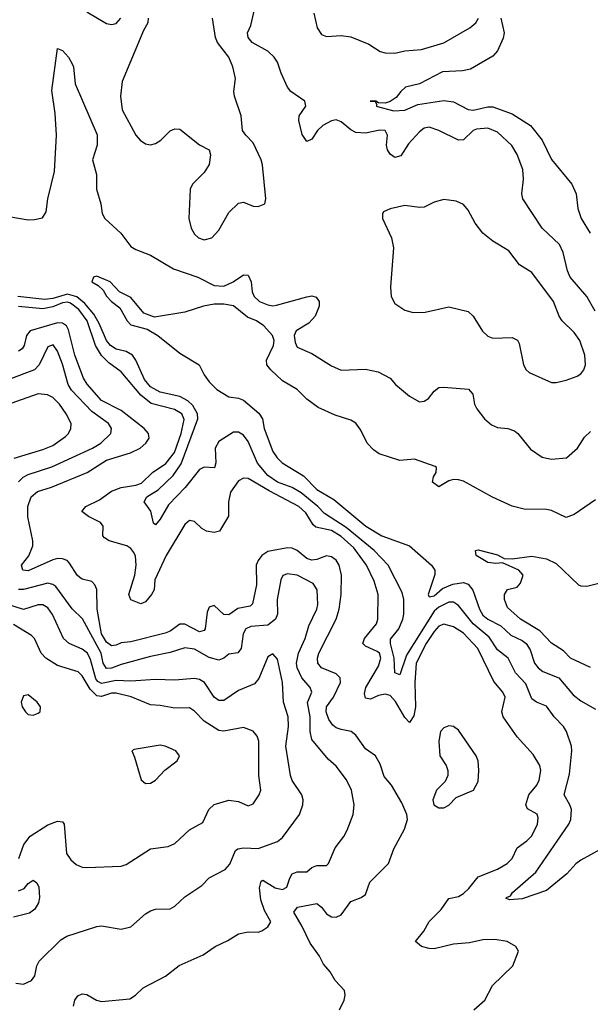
# Model space of a CAD drawing. Header units: inches. Extents: x 1603819 to 1745079, y 385938 to 533966.
# Tile 415 of 561: x 1717615 to 1719949, y 455033 to 459063. Entities that reach past the tile are written whole.
import ezdxf

# ---------------------------------------------------------------- set-up
doc = ezdxf.new("R2010")
doc.units = ezdxf.units.IN
doc.header["$MEASUREMENT"] = 0
doc.layers.add('B7415', color=7, linetype='Continuous')

msp = doc.modelspace()

# ---------------------------------------------------------------- linework, layer by layer
at = {"layer": 'B7415', "color": 5}
for points, elevation in [([(1717890, 459095.2), (1717970, 459047.7), (1717990, 459044), (1718010, 459047.3), (1718029.2, 459070)], 280), ([(1719969.8, 457870), (1719935.6, 457930), (1719866.6, 458010), (1719855.4, 458035.4), (1719838.7, 458110), (1719823.3, 458143.3), (1719752.4, 458210), (1719673.5, 458330), (1719669.8, 458350), (1719676.5, 458410), (1719673.3, 458450), (1719650, 458511.3), (1719628.6, 458548.6), (1719570, 458602.5), (1719530, 458618.7), (1719484.2, 458615.8), (1719470, 458609.7), (1719430, 458571.3), (1719410.3, 458569.7), (1719329.6, 458610), (1719290, 458623.2), (1719270, 458618.6), (1719250, 458603.7), (1719205, 458555), (1719173.5, 458506.5), (1719150, 458498.6), (1719130, 458512.3), (1719119.1, 458530), (1719116.1, 458550), (1719120.2, 458590), (1719110, 458609.7), (1719088.5, 458611.5), (1719030, 458598.9), (1718990, 458602.2), (1718970, 458612.3), (1718930, 458645.7), (1718910, 458652.8), (1718890, 458649.1), (1718855.2, 458630), (1718833.4, 458610), (1718810, 458574.7), (1718790, 458564.2), (1718770, 458594), (1718756.8, 458650), (1718758.3, 458670), (1718785.1, 458710), (1718781.6, 458730), (1718724.7, 458770), (1718710, 458787.6), (1718684.1, 458844.1), (1718669.2, 458889.2), (1718656.1, 458910), (1718630, 458934.5), (1718566, 458970), (1718549.8, 458990), (1718547.4, 459010), (1718560.7, 459039.3), (1718576.4, 459110)], 260), ([(1718818.5, 459090), (1718831.6, 459030), (1718850, 459002.7), (1718870, 458994.7), (1718930, 458998.3), (1718970, 458993.6), (1719043.6, 458963.6), (1719090, 458933.4), (1719110, 458927.2), (1719150, 458926.5), (1719190, 458936.5), (1719258.2, 458941.8), (1719350, 458969), (1719456.9, 459030), (1719481, 459050), (1719491.6, 459070)], 260), ([(1718141, 459070), (1718138.8, 459050), (1718120.9, 459019.1), (1718033.6, 458810), (1718027.8, 458750), (1718034.1, 458694.1), (1718090, 458590.6), (1718108, 458570), (1718130, 458554.9), (1718150, 458550.4), (1718170, 458557), (1718191.8, 458570), (1718230, 458608), (1718250, 458617.1), (1718270, 458615.5), (1718350, 458550.6), (1718390.4, 458530.4), (1718395.5, 458510), (1718390.4, 458470), (1718370, 458438), (1718321.6, 458390), (1718312.2, 458370), (1718306.7, 458250), (1718316.5, 458210), (1718330, 458186), (1718346, 458170), (1718370, 458161.7), (1718400.9, 458170), (1718430, 458201.3), (1718470, 458273.7), (1718510, 458312), (1718530, 458316.5), (1718570, 458299.5), (1718590, 458298), (1718617.6, 458310), (1718621.3, 458330), (1718608.6, 458468.6), (1718602.9, 458490), (1718570, 458559.7), (1718539.3, 458590), (1718526, 458610), (1718521.5, 458670), (1718493.1, 458750), (1718490.8, 458770), (1718498.2, 458821.9), (1718487.4, 458870), (1718470.4, 458910), (1718424, 458970), (1718415.4, 458990), (1718403.8, 459070)], 280), ([(1719582.8, 459070), (1719596.9, 459010), (1719592.4, 458987.6), (1719570, 458935.8), (1719550, 458914.3), (1719458.6, 458861.4), (1719426.6, 458853.4), (1719345.1, 458850), (1719250, 458801), (1719193.4, 458786.6), (1719174.3, 458770), (1719155.5, 458744.4), (1719130, 458728.5), (1719110, 458721.3), (1719082.8, 458722.8), (1719072, 458730), (1719049, 458730), (1719069.2, 458729.2), (1719075.3, 458715.3), (1719072.7, 458710), (1719146, 458690), (1719190, 458693.6), (1719243.9, 458716.1), (1719350, 458731.9), (1719390, 458726.6), (1719450, 458696.3), (1719470, 458692.7), (1719530, 458706.6), (1719550, 458706.6), (1719630, 458677.6), (1719704.1, 458630), (1719752.8, 458570), (1719790, 458490.7), (1719874, 458390), (1719892.1, 458350), (1719898.4, 458290), (1719911.9, 458250), (1719949.4, 458190)], 240), ([(1717570, 458257.1), (1717650, 458244.6), (1717675.2, 458244.8), (1717707.6, 458252.4), (1717722.7, 458277.3), (1717729.7, 458330), (1717757.8, 458442.2), (1717764.7, 458590), (1717759.6, 458679.6), (1717746.8, 458773.2), (1717770, 458944.7), (1717790, 458937.1), (1717814.3, 458910), (1717830, 458882.8), (1717834.9, 458870), (1717841.3, 458801.3), (1717931.9, 458591.9), (1717931.4, 458550), (1717912, 458490), (1717929, 458430), (1717928.6, 458370), (1717946.9, 458310), (1717952.5, 458270), (1717963, 458250), (1718029.1, 458189.1), (1718070, 458135.2), (1718090, 458122.4), (1718150, 458099), (1718244.1, 458044.1), (1718343.1, 458010), (1718410, 457975.2), (1718450, 457972.9), (1718488.3, 457990), (1718530, 458019.6), (1718550, 458017), (1718562.2, 457990), (1718566.2, 457950), (1718573.8, 457930), (1718596.5, 457910), (1718630, 457895.7), (1718650, 457891.9), (1718665.3, 457894.7), (1718790, 457929.2), (1718810, 457932.4), (1718827.9, 457927.9), (1718839.6, 457910), (1718839.7, 457890), (1718823.2, 457850), (1718798.3, 457821.7), (1718746.5, 457790), (1718738.4, 457770), (1718742, 457742), (1718750, 457723.1), (1718810, 457696.9), (1718890, 457646), (1718930, 457629.1), (1719030, 457633.1), (1719082, 457622), (1719130, 457595.5), (1719152.7, 457570), (1719210, 457521.6), (1719250, 457499.3), (1719270, 457502), (1719287.6, 457512.4), (1719310, 457542.8), (1719330, 457557.1), (1719350, 457559.5), (1719451.5, 457551.5), (1719468.4, 457530), (1719476, 457490), (1719485.7, 457470), (1719516.5, 457430), (1719544.7, 457404.7), (1719570, 457394.6), (1719611.3, 457390), (1719639.7, 457379.7), (1719652.2, 457370), (1719704.8, 457304.8), (1719752.9, 457272.9), (1719790, 457264.2), (1719851.6, 457270), (1719896.9, 457310), (1719925.7, 457354.3), (1719950, 457378)], 260), ([(1719970, 457098.6), (1719882.7, 457037.3), (1719850, 457026.3), (1719790, 457054), (1719770, 457058.3), (1719679.3, 457059.3), (1719630, 457072.6), (1719548.6, 457108.6), (1719430, 457173.7), (1719410, 457180.4), (1719390, 457181.6), (1719370, 457176.3), (1719330, 457150.6), (1719303.1, 457170), (1719307.7, 457192.3), (1719319.1, 457210), (1719320.5, 457230), (1719314.4, 457234.4), (1719230, 457264.7), (1719170, 457258.9), (1719086, 457286), (1719062.1, 457302.1), (1719036.6, 457330), (1719010, 457383.6), (1718990, 457412.1), (1718970, 457424.6), (1718904.9, 457444.9), (1718836.3, 457476.3), (1718790, 457510.2), (1718750, 457550.2), (1718690, 457584.8), (1718641.6, 457630), (1718626.4, 457650), (1718624.1, 457670), (1718653.8, 457730), (1718655.6, 457750), (1718649.1, 457770), (1718614.2, 457810), (1718584.2, 457830), (1718546.3, 457846.3), (1718490, 457892.4), (1718450, 457899), (1718410, 457898.2), (1718366.9, 457890), (1718290, 457866.7), (1718166.2, 457846.2), (1718122.4, 457862.4), (1718070, 457925.5), (1718022.8, 457950), (1717984.9, 457990), (1717930, 458013.4), (1717917.2, 458010), (1717909.6, 457990), (1717935.4, 457975.4), (1717956.2, 457956.2), (1717970, 457931.8), (1717989.8, 457910), (1718023.9, 457883.9), (1718054.5, 457830), (1718070, 457814.5), (1718136.3, 457796.3), (1718180.5, 457770), (1718270, 457698), (1718349.3, 457650), (1718369.7, 457609.7), (1718390, 457581.2), (1718421.2, 457550), (1718470, 457519.3), (1718510, 457514.5), (1718530, 457506), (1718592.7, 457452.7), (1718608, 457430), (1718615.2, 457390), (1718650, 457296.2), (1718667.7, 457270), (1718688.4, 457250), (1718775.8, 457195.8), (1718830, 457140.9), (1718899.6, 457099.6), (1719031.2, 456990), (1719095.9, 456950), (1719209.4, 456909.4), (1719300.3, 456830), (1719313.4, 456810), (1719312.6, 456792.6), (1719285.4, 456710), (1719290, 456700.5), (1719310, 456704.5), (1719345.2, 456734.8), (1719386.7, 456753.3), (1719430, 456759.2), (1719450, 456752.8), (1719468.7, 456728.7), (1719495.5, 456650), (1719510, 456625.2), (1719530, 456609), (1719582.8, 456582.8), (1719623.6, 456543.6), (1719670, 456522.8), (1719687.5, 456510), (1719703.7, 456483.7), (1719720.6, 456430), (1719736.1, 456410), (1719755.8, 456395.8), (1719821, 456370), (1719879.7, 456299.7), (1719910, 456275.4), (1719970, 456241)], 240), ([(1719990, 455666.2), (1719910, 455623.6), (1719890, 455607.9), (1719853.2, 455566.8), (1719770, 455498.2), (1719670, 455464.3), (1719620.5, 455460.5), (1719605.6, 455465.6), (1719606, 455470), (1719622.5, 455477.5), (1719631.1, 455490), (1719726.7, 455573.3), (1719861.9, 455770), (1719869.3, 455790), (1719872, 455830), (1719866, 455850), (1719842.5, 455890), (1719864.7, 455975.3), (1719873.9, 456070), (1719871.9, 456090), (1719852.4, 456150), (1719839.3, 456170), (1719801.8, 456210), (1719770, 456254), (1719729.2, 456269.2), (1719710, 456283.1), (1719685.1, 456345.1), (1719643.8, 456390), (1719612.7, 456450), (1719570, 456484.5), (1719535.9, 456535.9), (1719470.3, 456590), (1719410, 456665.6), (1719390, 456678.6), (1719370, 456678.4), (1719330, 456659.2), (1719310, 456642.6), (1719197.7, 456462.3), (1719170, 456382), (1719150, 456389.5), (1719146.6, 456450), (1719131.3, 456510), (1719132.4, 456527.6), (1719166.3, 456570), (1719182.8, 456610), (1719186.6, 456630), (1719185.8, 456690), (1719179.1, 456719.1), (1719122.2, 456830), (1719065.6, 456890), (1718950, 456985.3), (1718862, 457042), (1718834.9, 457070), (1718766, 457126), (1718730, 457147.8), (1718670, 457169.9), (1718630, 457197.7), (1718588, 457248), (1718550, 457337), (1718530, 457362), (1718510, 457375.1), (1718490, 457375.6), (1718430, 457336.5), (1718414.8, 457310), (1718417.7, 457250), (1718411.6, 457228.4), (1718370, 457232.3), (1718350, 457221.9), (1718292.2, 457147.8), (1718223, 457077), (1718190, 457019.1), (1718170, 456995.1), (1718161.8, 457001.8), (1718150.9, 457050.9), (1718123.5, 457090), (1718135.3, 457110), (1718181.4, 457138.6), (1718243, 457197), (1718275.2, 457244.8), (1718343.1, 457430), (1718342.1, 457450), (1718323.4, 457483.4), (1718302.7, 457502.7), (1718270, 457521.3), (1718190, 457539.2), (1718150, 457560.6), (1718125.8, 457590), (1718089.9, 457670), (1718075.8, 457690), (1718050, 457704.8), (1718010, 457714.7), (1717986.5, 457730), (1717969.4, 457750), (1717940.1, 457820.1), (1717918.2, 457858.2), (1717881.7, 457901.7), (1717848.8, 457928.8), (1717810, 457939.5), (1717750, 457921.6), (1717717.6, 457917.6), (1717606.6, 457930)], 260), ([(1719473, 455010), (1719518, 455050), (1719549.8, 455110.2), (1719631.8, 455190), (1719656, 455250), (1719644, 455270), (1719609.6, 455289.6), (1719558.6, 455298.6), (1719510, 455296.8), (1719455.7, 455284.3), (1719390, 455278.5), (1719310, 455260.4), (1719290, 455261), (1719258.7, 455270), (1719234, 455290), (1719268.1, 455331.9), (1719290, 455371.6), (1719339.1, 455420.9), (1719370, 455466.3), (1719410, 455474.2), (1719430, 455486.3), (1719452.6, 455507.4), (1719490, 455555.3), (1719570, 455586.3), (1719608.7, 455610), (1719629, 455630), (1719650, 455673.6), (1719690, 455701.5), (1719710, 455723.2), (1719733.9, 455770), (1719736.2, 455796.2), (1719731.8, 455811.8), (1719692.8, 455832.8), (1719685.6, 455850), (1719698.1, 455890), (1719730.5, 455930), (1719740.2, 455950), (1719747.2, 455990), (1719743.2, 456010), (1719715.7, 456055.7), (1719650, 456127.2), (1719592.2, 456210), (1719587, 456230), (1719600.8, 456290), (1719592, 456310), (1719554.5, 456354.5), (1719488.6, 456490), (1719430, 456552.5), (1719390, 456577.5), (1719350, 456588.4), (1719330, 456580.4), (1719310, 456559.1), (1719277.4, 456510), (1719236.6, 456430), (1719231.8, 456348.2), (1719234, 456250), (1719226.7, 456213.3), (1719210, 456186), (1719190, 456206.3), (1719152.9, 456272.9), (1719130, 456297.6), (1719110, 456303), (1719082.4, 456297.6), (1719050, 456282), (1719030, 456285.9), (1719025.7, 456305.7), (1719031.5, 456330), (1719082.9, 456417.1), (1719091.8, 456450), (1719086.2, 456470), (1719077.8, 456477.8), (1719030, 456498.4), (1719018.1, 456510), (1719025.3, 456530), (1719074.1, 456590), (1719079.4, 456610), (1719081.7, 456710), (1719065.6, 456765.6), (1719033.6, 456830), (1718982, 456902), (1718930, 456948.5), (1718890, 456971.9), (1718825.7, 456985.7), (1718815.2, 456995.2), (1718785.1, 457045.1), (1718756.9, 457070), (1718634.9, 457134.9), (1718550, 457185.9), (1718530, 457187.1), (1718510, 457175.2), (1718477.2, 457130), (1718469.2, 457090), (1718469.5, 457030.5), (1718431.7, 456970), (1718410, 456964.9), (1718378.4, 456970), (1718360.3, 456980.3), (1718330, 457009.8), (1718310, 457014), (1718290, 456996.8), (1718214.3, 456870), (1718168.1, 456770), (1718164.7, 456730), (1718153.6, 456710), (1718130, 456679.9), (1718110, 456672.6), (1718069.2, 456689.2), (1718060.8, 456710), (1718085.3, 456790), (1718090.6, 456830), (1718088, 456868), (1718082.2, 456882.2), (1718070, 456898.7), (1718053.1, 456910), (1717980.5, 456930), (1717961.8, 456941.8), (1717954.2, 456950), (1717956.5, 456990), (1717945.4, 457005.4), (1717896.8, 457030), (1717868.8, 457050), (1717884.8, 457070), (1717941.9, 457098.1), (1717990, 457133.3), (1718030, 457148.5), (1718090, 457157.4), (1718113.6, 457166.4), (1718157.8, 457210), (1718212.9, 457247.1), (1718248.1, 457291.9), (1718275.4, 457370), (1718287.3, 457427.3), (1718277.7, 457450), (1718248.1, 457468.1), (1718152.7, 457492.7), (1718110, 457526.2), (1718030, 457621.3), (1717978.9, 457659), (1717950, 457689), (1717925, 457730), (1717891.4, 457830), (1717857.2, 457877.2), (1717822.7, 457902.7), (1717810, 457906.7), (1717790, 457904.5), (1717750, 457888.1), (1717710, 457880.1), (1717609.8, 457889.8)], 280), ([(1718923.8, 455010), (1718942.2, 455050), (1718946.6, 455070), (1718943.9, 455090), (1718905.1, 455130), (1718885.4, 455165.4), (1718857.9, 455197.9), (1718841.7, 455230), (1718803.1, 455283.1), (1718771, 455351), (1718736.5, 455410), (1718751.3, 455430), (1718830, 455445.3), (1718850, 455430.2), (1718870, 455403.5), (1718890, 455391.3), (1718910, 455389.1), (1718930, 455399.3), (1718970, 455454), (1719012, 455470), (1719030, 455483.1), (1719046.9, 455533.1), (1719124.1, 455610), (1719146, 455670), (1719188.8, 455750), (1719201, 455790), (1719199.1, 455810), (1719178.3, 455858.3), (1719135.4, 455930), (1719105.6, 455965.6), (1719090, 456016.2), (1719071, 456050), (1719030, 456078.9), (1718990, 456134.4), (1718970.9, 456150), (1718930, 456157.7), (1718910, 456164.6), (1718895.6, 456175.6), (1718879.4, 456199.4), (1718868.3, 456230), (1718869.9, 456250), (1718899.2, 456290), (1718926.9, 456350), (1718926, 456370), (1718910, 456386), (1718850, 456410.5), (1718834.5, 456430), (1718832.6, 456450), (1718838.5, 456470), (1718909.9, 456610), (1718922.3, 456650), (1718929.5, 456710), (1718931.4, 456790), (1718922.4, 456830), (1718910, 456850.7), (1718890, 456864.8), (1718870, 456868.3), (1718830, 456853.7), (1718810, 456851.3), (1718790, 456857.8), (1718750, 456890.4), (1718730, 456899.9), (1718710, 456900.9), (1718630, 456885.9), (1718605.4, 456870), (1718590.1, 456850), (1718581.9, 456830), (1718583.8, 456750), (1718567.7, 456672.3), (1718557.7, 456662.3), (1718507.4, 456652.6), (1718470, 456627.6), (1718450, 456628.2), (1718410, 456665.8), (1718390, 456658.7), (1718381.7, 456638.3), (1718373.1, 456570), (1718370, 456563.1), (1718360.3, 456559.7), (1718350, 456558), (1718290, 456589.5), (1718270, 456588.5), (1718230, 456560.6), (1718210, 456552.4), (1718070, 456516.6), (1718030, 456513), (1718010, 456502.5), (1717990, 456500.2), (1717970, 456515.3), (1717949.3, 456550), (1717931.4, 456650), (1717930.6, 456730.6), (1717922.3, 456750), (1717910, 456763.7), (1717870, 456773.6), (1717860.2, 456780.2), (1717849.6, 456789.6), (1717818.9, 456838.9), (1717809.1, 456849.1), (1717790, 456857), (1717770, 456858.1), (1717750, 456852.7), (1717650, 456807), (1717627.5, 456810), (1717621.6, 456830), (1717651.8, 456868.2), (1717669, 456910), (1717668.8, 456930), (1717647.9, 457027.9), (1717647.7, 457070), (1717661.3, 457110), (1717688.2, 457131.8), (1717745.5, 457150), (1717890.7, 457210), (1717970, 457260.1), (1718068.4, 457290), (1718107.2, 457310), (1718131.1, 457330), (1718143.9, 457350), (1718141.9, 457370), (1718123.4, 457390), (1718030, 457463.6), (1717950, 457504.3), (1717890.8, 457570.8), (1717875.4, 457595.4), (1717839.8, 457690), (1717814.4, 457794.4), (1717805.9, 457810), (1717790, 457821.5), (1717770, 457822.3), (1717657.6, 457790), (1717642.1, 457770), (1717632.8, 457730), (1717624.4, 457715.6), (1717610, 457705.8)], 320), ([(1717610, 457172.2), (1717629.6, 457190.4), (1717650, 457201.1), (1717746.3, 457233.7), (1717912.9, 457310), (1717946.3, 457330), (1717987.9, 457370), (1717990.7, 457390), (1717977.7, 457410), (1717910, 457459), (1717826.4, 457546.4), (1717813.2, 457570), (1717790, 457653.7), (1717770, 457706), (1717752.2, 457732.2), (1717730, 457724.7), (1717694.3, 457650), (1717675.6, 457630), (1717570, 457591.1)], 340), ([(1717591.8, 457268.2), (1717710, 457303.7), (1717750, 457320.6), (1717802.5, 457357.5), (1717815, 457370), (1717824.3, 457390), (1717824.7, 457410), (1717805.3, 457450), (1717776.9, 457490), (1717750, 457517.1), (1717728.3, 457528.3), (1717690, 457532.2), (1717511.2, 457468.8)], 360), ([(1719950, 456412.1), (1719868.4, 456450), (1719840.3, 456480.3), (1719790, 456511.1), (1719742.3, 456562.3), (1719663.1, 456610), (1719610, 456657), (1719598.4, 456690), (1719598, 456710), (1719610, 456730.8), (1719650, 456741), (1719663.2, 456756.8), (1719674.5, 456790), (1719657, 456810), (1719590, 456840.7), (1719563.1, 456836.9), (1719530, 456841), (1719482, 456870), (1719479.3, 456890), (1719490, 456893.8), (1719570, 456873.4), (1719597.6, 456857.6), (1719630, 456856.9), (1719710, 456866.9), (1719770, 456856.6), (1719810, 456836.8), (1719901.5, 456750), (1719910, 456745.5), (1719935.6, 456744.4), (1720000, 456761.2)], 220), ([(1717834.6, 455025.4), (1717839.9, 455050), (1717852.3, 455067.7), (1717870, 455075.7), (1717890, 455073.1), (1717929.3, 455049.3), (1717950, 455044.7), (1718064.8, 455055.2), (1718088.4, 455070), (1718119.3, 455100.7), (1718211.2, 455148.8), (1718267.6, 455192.4), (1718365, 455235), (1718414.5, 455270), (1718466.3, 455293.7), (1718510, 455322), (1718550, 455330.3), (1718590, 455328.7), (1718605.9, 455334.1), (1718629.7, 455350.3), (1718641.6, 455370), (1718617, 455417), (1718601.1, 455461.1), (1718595.7, 455510), (1718603.3, 455536.7), (1718610, 455541.6), (1718660.2, 455510), (1718690, 455502.5), (1718707.5, 455512.5), (1718719.5, 455550), (1718730, 455567.2), (1718750, 455574.7), (1718790, 455575.9), (1718810, 455593.4), (1718830, 455600.9), (1718870, 455601.7), (1718877.7, 455610), (1718906.1, 455673.9), (1718940.6, 455719.4), (1718954.2, 455745.8), (1718979.3, 455810), (1718983.2, 455850), (1718972.8, 455910), (1718951.6, 455951.6), (1718910, 456007.9), (1718876.2, 456036.2), (1718810, 456116.3), (1718803.1, 456150), (1718803.5, 456210), (1718792.3, 456267.7), (1718809.8, 456310), (1718802.9, 456330), (1718768.5, 456370), (1718749.6, 456410), (1718747.8, 456430), (1718755.6, 456470), (1718782.4, 456530), (1718798.3, 456581.7), (1718829.9, 456650), (1718834.4, 456670), (1718832.3, 456730), (1718815.8, 456755.8), (1718749.5, 456790), (1718710, 456795.4), (1718691.7, 456788.3), (1718682.5, 456770), (1718668.6, 456690), (1718669.6, 456630), (1718661, 456610), (1718630, 456585.3), (1718560.6, 456579.4), (1718539.8, 456570), (1718528.8, 456550), (1718520.9, 456490), (1718507.7, 456472.3), (1718470, 456466.8), (1718450, 456449.8), (1718430, 456441.2), (1718390, 456453), (1718330, 456486.7), (1718290, 456492.2), (1718230, 456472.4), (1718150, 456456.1), (1718030, 456424), (1717990, 456409), (1717970, 456407.7), (1717956.2, 456430), (1717947.9, 456470), (1717871.2, 456611.2), (1717830, 456651.4), (1717762.9, 456742.9), (1717750, 456751.9), (1717730, 456756.6), (1717630.4, 456730.4), (1717610, 456730.7)], 340), ([(1717599.4, 455119.4), (1717630, 455116.1), (1717663.1, 455130), (1717676.4, 455150), (1717685.1, 455190), (1717694.7, 455210), (1717783.5, 455296.5), (1717807.5, 455312.5), (1717930, 455351.7), (1717950, 455354), (1718030, 455340.8), (1718069.8, 455350.2), (1718130, 455403.1), (1718150, 455415.3), (1718170, 455422.6), (1718230, 455424), (1718250, 455434.3), (1718290, 455472.6), (1718360.2, 455519.8), (1718390, 455550.2), (1718455.8, 455584.2), (1718474, 455606), (1718497.4, 455662.6), (1718507.8, 455670), (1718530, 455673.9), (1718590, 455670.2), (1718670, 455699.7), (1718690, 455715.2), (1718759.3, 455810), (1718772.9, 455850), (1718774, 455870), (1718769, 455890), (1718730, 455949.7), (1718723.4, 455970), (1718703.9, 456090), (1718714.9, 456170), (1718712.8, 456210), (1718694.3, 456270), (1718690.4, 456349.6), (1718670, 456446), (1718650, 456467.8), (1718630, 456454.7), (1718593.4, 456366.6), (1718575.4, 456344.6), (1718510, 456317.8), (1718450, 456277.1), (1718430, 456277.1), (1718410, 456289.8), (1718370.3, 456350.3), (1718350, 456362), (1718330, 456366.5), (1718250, 456360.2), (1718170, 456361.9), (1718070, 456356.3), (1718010, 456359), (1717950, 456345.5), (1717934, 456354), (1717925.8, 456365.8), (1717904.3, 456444.3), (1717891.5, 456470), (1717870, 456486.4), (1717817.2, 456510), (1717794.5, 456530), (1717749, 456629), (1717730, 456656), (1717710, 456667.5), (1717690, 456668.5), (1717630, 456648.7), (1717550, 456674.3)], 360), ([(1717611.3, 455630), (1717632.3, 455687.7), (1717658.2, 455721.8), (1717730, 455767.8), (1717770, 455783.2), (1717790, 455780.3), (1717797.3, 455770), (1717806.4, 455650), (1717823.7, 455623.7), (1717845.5, 455605.5), (1717870, 455594.9), (1717890, 455592.6), (1718030, 455598.6), (1718050, 455605.8), (1718150, 455669.1), (1718221.6, 455678.4), (1718249.3, 455690.7), (1718310, 455746.7), (1718363.4, 455776.6), (1718388.9, 455830), (1718410, 455851.1), (1718470, 455869.1), (1718510, 455863.6), (1718550, 455846), (1718570, 455854), (1718594.6, 455890), (1718600.7, 455910), (1718592.6, 455970), (1718592.9, 456110), (1718586.3, 456130), (1718570, 456150.8), (1718530, 456166.6), (1718450, 456150.9), (1718430, 456153.8), (1718370, 456191.4), (1718330, 456233.2), (1718310, 456246.4), (1718250, 456244.6), (1718190, 456256.6), (1718150, 456259.4), (1718071.2, 456291.2), (1718010, 456305.9), (1717990, 456306.1), (1717950, 456292.9), (1717930, 456295.1), (1717902.8, 456322.8), (1717870, 456378.2), (1717853.3, 456393.3), (1717770, 456420.4), (1717722.1, 456450), (1717703.1, 456470), (1717674.7, 456530), (1717663.2, 456543.2), (1717590, 456587.2)], 380), ([(1717610, 455497.1), (1717632.6, 455507.4), (1717650, 455527.5), (1717670, 455540.7), (1717684.6, 455530), (1717692.5, 455512.4), (1717696.4, 455470), (1717691.8, 455448.2), (1717676.9, 455423.1), (1717654.5, 455405.5), (1717590, 455389.9)], 360)]:
    msp.add_lwpolyline(points, dxfattribs=dict(at, elevation=elevation))
for points, elevation in [([(1719350, 458326.9), (1719310, 458316.3), (1719270, 458295.8), (1719250, 458294.3), (1719190, 458302.3), (1719130.3, 458289.7), (1719103, 458277), (1719098.8, 458270), (1719099.1, 458250), (1719135.3, 458170), (1719144.2, 458130), (1719131.5, 457970), (1719134.3, 457930), (1719150, 457901.3), (1719190, 457874.3), (1719224.5, 457864.5), (1719273.8, 457866.2), (1719370, 457887.6), (1719449.2, 457869.2), (1719470.2, 457850.2), (1719508.2, 457788.2), (1719530, 457768.5), (1719550, 457760.3), (1719630, 457762.3), (1719651.2, 457751.2), (1719657.8, 457737.8), (1719675.9, 457650), (1719686.7, 457630), (1719699.1, 457619.1), (1719790, 457578), (1719810, 457577.7), (1719850, 457587.1), (1719895.9, 457604.1), (1719910, 457613.2), (1719923.4, 457630), (1719929.2, 457650.8), (1719926.8, 457690), (1719906.4, 457750), (1719882.7, 457782.7), (1719834.3, 457830), (1719821.7, 457850), (1719798.4, 457910), (1719710, 458028.3), (1719659.5, 458059.5), (1719616.6, 458116.6), (1719550, 458156.5), (1719510, 458189.8), (1719478, 458230), (1719450, 458284.2), (1719430, 458306.3), (1719400.9, 458320.9)], 280), ([(1717650, 456300.3), (1717630, 456295.1), (1717621, 456270), (1717624.8, 456250), (1717638, 456230), (1717650, 456218.6), (1717670, 456216.5), (1717690, 456224.2), (1717698.9, 456230), (1717700.3, 456250), (1717686.4, 456270)], 420), ([(1719370, 456173.2), (1719350, 456164.8), (1719336.5, 456150), (1719329.6, 456110.4), (1719333.6, 456050), (1719359.3, 456010), (1719367.1, 455990), (1719367, 455970), (1719355.3, 455944.7), (1719320.2, 455910), (1719304.4, 455870), (1719309.2, 455849.2), (1719330, 455836.9), (1719350, 455836.9), (1719370, 455847.9), (1719400.9, 455879.1), (1719470.8, 455910), (1719490, 455945.5), (1719493.5, 455990), (1719491, 456030), (1719482.6, 456050), (1719410, 456154.8), (1719390, 456170.8)], 320), ([(1718190, 456093.9), (1718083.4, 456076.6), (1718073.4, 456070), (1718085.1, 456045.1), (1718111.4, 455951.4), (1718130, 455936.8), (1718150, 455938.7), (1718170, 455950.2), (1718208, 455992), (1718258.5, 456030), (1718268, 456050), (1718252.9, 456070), (1718210, 456089.9)], 420)]:
    msp.add_lwpolyline(points, close=True, dxfattribs=dict(at, elevation=elevation))

doc.saveas('drawing.dxf')
